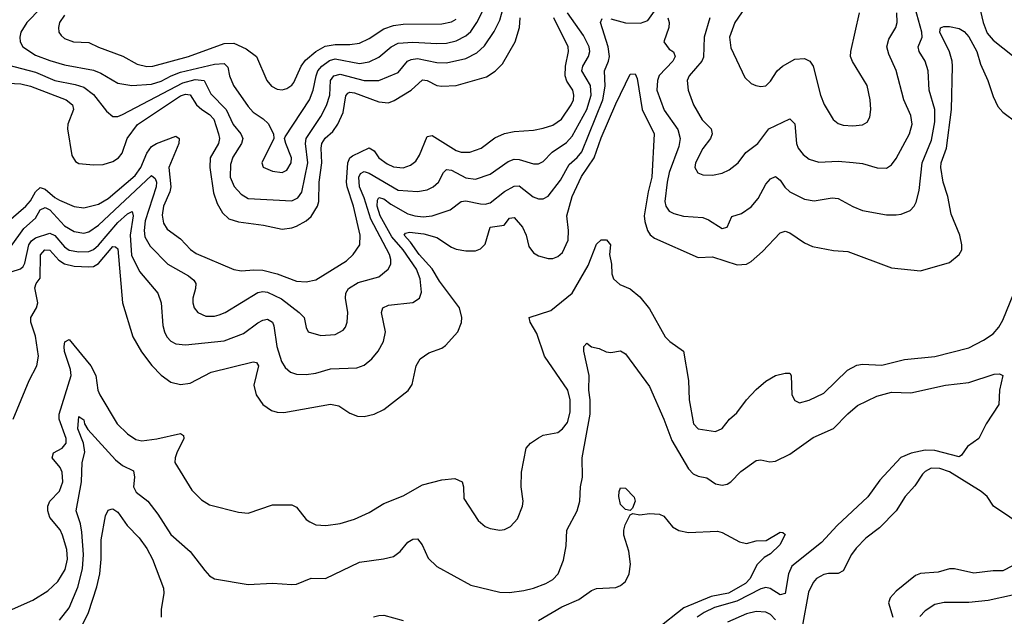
# Model space of a CAD drawing. Header units: inches. Extents: x 1173000 to 1307049, y 522583 to 678455.
# Tile 566 of 617: x 1224445 to 1228517, y 665594 to 668062. Entities that reach past the tile are written whole.
import ezdxf

# ---------------------------------------------------------------- set-up
doc = ezdxf.new("R2010")
doc.units = ezdxf.units.IN
doc.header["$MEASUREMENT"] = 0
doc.layers.add('B2626', color=7, linetype='Continuous')

msp = doc.modelspace()

# ---------------------------------------------------------------- linework, layer by layer
at = {"layer": 'B2626', "color": 5}
for points, elevation in [([(1228399.5, 668179.5), (1228429.3, 668050), (1228446.2, 668006.2), (1228470, 667976.8), (1228550, 667913.6)], 1240), ([(1227469.5, 668150), (1227402.4, 668050), (1227380.7, 667990), (1227385, 667945), (1227443.2, 667823.2), (1227470, 667797.1), (1227488.9, 667788.9), (1227510, 667785.3), (1227530, 667788.5), (1227550, 667808), (1227577.3, 667850), (1227599.7, 667870), (1227650, 667898.8), (1227690, 667901.3), (1227712, 667890), (1227726.3, 667870), (1227756.5, 667750), (1227771.5, 667711.5), (1227808.4, 667648.4), (1227830, 667631.8), (1227850, 667625.2), (1227890, 667622), (1227930, 667626.9), (1227950, 667638.4), (1227961.1, 667658.9), (1227965.1, 667690), (1227961.5, 667730), (1227949.8, 667790), (1227888.2, 667888.2), (1227880.8, 667910), (1227881.6, 667930), (1227918.4, 668090)], 1280), ([(1224394.4, 667874.4), (1224510, 667844), (1224590, 667810.1), (1224673.9, 667793.9), (1224710, 667782.3), (1224750, 667752.1), (1224803.4, 667683.4), (1224830, 667661.5), (1224850, 667660.7), (1224870, 667669.4), (1225119.7, 667800.3), (1225170, 667813.7), (1225207.1, 667810), (1225235.5, 667755.5), (1225298.7, 667690), (1225327.9, 667627.9), (1225359.1, 667590), (1225367.2, 667570), (1225362.5, 667550), (1225326.6, 667493.4), (1225316.9, 667463.1), (1225315.3, 667410), (1225331.4, 667371.4), (1225360.5, 667340.5), (1225390, 667322.6), (1225570, 667312.8), (1225595.1, 667324.9), (1225611.6, 667348.4), (1225636.4, 667470), (1225626.9, 667550), (1225629.9, 667570), (1225690, 667661.6), (1225713.7, 667706.3), (1225726.8, 667750), (1225730.7, 667810), (1225743.2, 667830), (1225770, 667837), (1225870, 667809.7), (1225930, 667809.7), (1226010, 667843.3), (1226048.3, 667890), (1226063.3, 667896.7), (1226090, 667900.5), (1226170, 667884.6), (1226210, 667883.1), (1226290, 667901.3), (1226335.4, 667924.6), (1226366.3, 667953.7), (1226406.7, 668013.3), (1226430, 668060.2), (1226444.7, 668110)], 1340), ([(1224410, 667125.6), (1224461.9, 667198.1), (1224510, 667240.4), (1224530, 667275), (1224550, 667284.7), (1224570, 667275.3), (1224630, 667209.2), (1224670, 667186.2), (1224710, 667179.1), (1224730, 667184.6), (1224770, 667211.8), (1224990, 667417.6), (1225004.9, 667404.9), (1225010.3, 667390.3), (1225009.7, 667370), (1224963.8, 667230), (1224958.9, 667190), (1224962.9, 667162.9), (1224984.5, 667124.5), (1225056.8, 667050), (1225142.2, 667002.2), (1225164.9, 666984.9), (1225173.7, 666970), (1225172.4, 666950), (1225160.5, 666910), (1225160.1, 666890), (1225166.6, 666870), (1225181.5, 666850), (1225214.8, 666834.8), (1225250, 666835.1), (1225270, 666840.4), (1225294, 666850), (1225430, 666932.9), (1225450, 666936.8), (1225470, 666934.1), (1225527.5, 666907.5), (1225601.2, 666850), (1225621.5, 666830), (1225629.1, 666789.1), (1225638, 666770), (1225690, 666754.9), (1225750, 666759), (1225782, 666778), (1225792, 666790), (1225798.8, 666810), (1225801.6, 666850), (1225792.2, 666910), (1225793.7, 666930), (1225804.2, 666950), (1225845.1, 666974.9), (1225930, 666998.6), (1225968.8, 667030), (1225979.8, 667050), (1225980.2, 667070), (1225974.1, 667090), (1225897, 667237), (1225870, 667324.3), (1225849.4, 667370), (1225847.1, 667410), (1225854.3, 667425.7), (1225870, 667433.8), (1225890, 667426.4), (1226010, 667356.8), (1226090, 667350.6), (1226130, 667357.5), (1226154.6, 667370), (1226177, 667390), (1226196.8, 667430), (1226210, 667442.2), (1226230, 667439.3), (1226290, 667408.1), (1226330, 667402.1), (1226390, 667422.1), (1226464.8, 667475.2), (1226490, 667485.2), (1226510, 667483.9), (1226570, 667465.1), (1226590, 667465.6), (1226610, 667475.3), (1226646.7, 667513.3), (1226706.1, 667553.9), (1226730, 667580.4), (1226789.9, 667690), (1226807.9, 667750), (1226805.7, 667790), (1226769.6, 667850), (1226773.2, 667870), (1226797, 667910), (1226802.3, 667930), (1226799.7, 667950), (1226776.9, 667996.9), (1226709.9, 668090)], 1260), ([(1224532.4, 668110), (1224473.8, 668050), (1224449.4, 668010), (1224444.8, 667990), (1224446.7, 667970), (1224458, 667950), (1224510, 667915.4), (1224570, 667892.9), (1224630, 667875.1), (1224750, 667852.3), (1224780, 667840), (1224850, 667799.8), (1224909.1, 667789.1), (1224990, 667794.7), (1225030, 667807.3), (1225070.5, 667829.5), (1225110, 667844.5), (1225250, 667878.3), (1225290, 667879.8), (1225305.7, 667865.7), (1225312.1, 667830), (1225329.5, 667790), (1225390, 667702.6), (1225410, 667679), (1225451.7, 667651.7), (1225472.2, 667632.2), (1225493.8, 667590), (1225496, 667570), (1225446.3, 667470), (1225451.5, 667451.5), (1225490, 667435.2), (1225530, 667430.2), (1225550, 667439), (1225568.1, 667470), (1225568.2, 667490), (1225544.8, 667550), (1225539.3, 667570), (1225542.2, 667577.8), (1225643.4, 667730), (1225658.8, 667770), (1225670.6, 667830), (1225678.3, 667850), (1225693.7, 667870), (1225726.5, 667893.5), (1225750, 667899.3), (1225850, 667880.8), (1225890, 667887), (1225930, 667906.8), (1225981.3, 667950), (1226010, 667964.3), (1226070, 667968.9), (1226170, 667962.7), (1226210, 667964.5), (1226250, 667974.1), (1226290, 667995), (1226310, 668013.5), (1226335.9, 668050), (1226365.8, 668110)], 1360), ([(1224630, 668080.3), (1224609.4, 668050), (1224605.4, 668030), (1224607.3, 668010), (1224616.1, 667996.1), (1224630, 667984.5), (1224667.3, 667970), (1224730, 667967.5), (1224770, 667948), (1224871.3, 667911.3), (1224930, 667878.4), (1224970, 667867.9), (1224995.1, 667870), (1225142.7, 667910), (1225290, 667963.8), (1225330, 667964.9), (1225381.8, 667941.8), (1225423.8, 667910), (1225466.5, 667810), (1225486.4, 667786.4), (1225510, 667774.2), (1225530, 667772.1), (1225550, 667777.1), (1225570, 667790.2), (1225578.4, 667801.6), (1225609.4, 667870), (1225626.3, 667893.7), (1225669.2, 667930.8), (1225708.5, 667951.5), (1225750, 667959.2), (1225810, 667958.7), (1225850, 667964), (1225890, 667983.3), (1225950, 668024.4), (1225990, 668038.1), (1226030, 668043.2), (1226190, 668044.9), (1226230, 668053.2), (1226250, 668064.2)], 1380), ([(1226890, 668064.7), (1226950, 668048.5), (1227012.1, 668047.9), (1227041.8, 668058.2), (1227070, 668097.1)], 1240), ([(1227125.6, 668070), (1227131, 668050), (1227128.9, 668030), (1227108.6, 667970), (1227130, 667939.3), (1227148.6, 667928.6), (1227155.9, 667910), (1227145.8, 667890), (1227089.2, 667830.8), (1227082, 667810), (1227079.1, 667770), (1227110, 667688), (1227166.9, 667606.9), (1227175.7, 667570), (1227170, 667537.4), (1227130.1, 667430.1), (1227121.9, 667390), (1227113.2, 667310), (1227116.9, 667290), (1227130.4, 667270), (1227150, 667259.7), (1227189.5, 667249.5), (1227270, 667243.5), (1227293.7, 667233.7), (1227350, 667198.7), (1227370, 667203), (1227390, 667247.3), (1227430, 667259.6), (1227470, 667287.9), (1227498.1, 667321.9), (1227530, 667381.3), (1227550, 667403.9), (1227570, 667412.6), (1227590, 667397.8), (1227609.2, 667369.2), (1227629.6, 667349.6), (1227690, 667319.8), (1227730, 667312.7), (1227804.5, 667324.5), (1227830, 667321.6), (1227890, 667288.4), (1227930, 667272.8), (1228030, 667254.2), (1228070, 667254.4), (1228090, 667257.6), (1228127.1, 667272.9), (1228144, 667290), (1228152.8, 667307.2), (1228165.2, 667354.8), (1228176.3, 667470), (1228216.2, 667563.8), (1228230, 667638.8), (1228229, 667690), (1228205.8, 667770), (1228202.1, 667850), (1228189.2, 667890), (1228164.7, 667930), (1228160.2, 667950), (1228176.6, 667990), (1228176.1, 668010), (1228147.5, 668110)], 1240), ([(1227298.4, 668070), (1227275.6, 667990), (1227273.2, 667906.8), (1227265.8, 667890), (1227213.2, 667830), (1227204.5, 667810), (1227208.7, 667770), (1227231.9, 667710), (1227267.5, 667647.5), (1227304.9, 667610), (1227308.4, 667590), (1227301.1, 667570), (1227270, 667528.7), (1227239.4, 667470), (1227237.2, 667450), (1227248.7, 667428.7), (1227270, 667420.2), (1227310, 667418.5), (1227350, 667427.2), (1227378.8, 667441.2), (1227415.6, 667470), (1227448, 667512), (1227497.2, 667550), (1227543.5, 667610), (1227630, 667652.3), (1227650.6, 667630.6), (1227657.9, 667550), (1227664.7, 667530), (1227684.2, 667504.2), (1227710, 667484.1), (1227750, 667472.6), (1227830, 667476.1), (1227891.5, 667471.5), (1227930, 667466.5), (1227991, 667449), (1228030, 667447.9), (1228050, 667461.1), (1228070, 667487), (1228124.9, 667590), (1228135.4, 667630), (1228130, 667665.1), (1228101.6, 667730), (1228070, 667851.6), (1228039.6, 667919.6), (1228031.5, 667950), (1228038.4, 667981.6), (1228068.2, 668030), (1228073.3, 668050), (1228071.5, 668090)], 1260), ([(1224306.7, 667150), (1224470, 667289.7), (1224490, 667312.5), (1224510, 667349), (1224530, 667367.2), (1224550, 667360.5), (1224590, 667326.1), (1224610, 667314.8), (1224670, 667289.6), (1224710, 667283.9), (1224770, 667298.6), (1224810, 667321.8), (1224922.3, 667417.7), (1224945.6, 667450), (1224970, 667510.1), (1224990, 667537), (1225010, 667550.1), (1225090, 667580.2), (1225103.9, 667570), (1225102.4, 667550), (1225061.9, 667450), (1225070.1, 667370), (1225066.2, 667350), (1225040.1, 667290), (1225033.5, 667253.5), (1225039.5, 667219.5), (1225055.2, 667195.2), (1225110, 667154.6), (1225151.5, 667111.5), (1225174.9, 667094.9), (1225330, 667028), (1225362.6, 667022.6), (1225412.6, 667027.4), (1225450, 667025.3), (1225510, 667010.1), (1225590, 666980.4), (1225630, 666978.1), (1225670, 666986.2), (1225796.5, 667063.6), (1225824, 667090), (1225851.2, 667130), (1225852.3, 667170), (1225825.6, 667290), (1225798.8, 667370), (1225796.4, 667390), (1225801.8, 667470), (1225810.2, 667489.8), (1225821.7, 667498.3), (1225890, 667531.2), (1225910, 667519.8), (1225930.1, 667490.1), (1225964.9, 667464.9), (1225990, 667453.3), (1226030.4, 667449.6), (1226060.5, 667459.5), (1226083.1, 667476.9), (1226098.4, 667501.6), (1226130, 667578), (1226150, 667582.2), (1226250, 667520.3), (1226270, 667514.3), (1226305.7, 667514.3), (1226353.7, 667530), (1226410, 667572.5), (1226449.4, 667590.6), (1226490, 667599.4), (1226570, 667604.6), (1226610, 667612.9), (1226650, 667625.5), (1226685.2, 667650), (1226725.8, 667710), (1226734.6, 667730), (1226737, 667750), (1226731.9, 667770), (1226707.5, 667807.5), (1226700.6, 667830), (1226702.2, 667870), (1226714.5, 667930), (1226712.3, 667950), (1226653.3, 668070)], 1280), ([(1224370, 667799.9), (1224450, 667796.3), (1224490, 667787), (1224636.5, 667730), (1224662.8, 667710), (1224667.2, 667690), (1224643.5, 667630), (1224641.8, 667610), (1224660.5, 667500.5), (1224675.1, 667475.1), (1224690, 667467.5), (1224750, 667461.5), (1224790, 667463.2), (1224830, 667474.7), (1224854, 667490), (1224868.4, 667510), (1224888.6, 667570), (1224932.2, 667627.8), (1225110, 667746.3), (1225130, 667753.8), (1225150, 667751.3), (1225175.3, 667710), (1225197.8, 667690), (1225230.2, 667670.2), (1225248, 667650), (1225267, 667590), (1225271.4, 667570), (1225267.5, 667550), (1225232.6, 667490), (1225230.5, 667450), (1225245.8, 667345.8), (1225261.3, 667301.3), (1225283.3, 667263.3), (1225310, 667238.3), (1225350, 667225), (1225452.4, 667212.4), (1225530, 667195.4), (1225570, 667200.1), (1225590, 667207.3), (1225630, 667229.5), (1225650, 667247), (1225676.2, 667290), (1225681.2, 667310), (1225683.4, 667390), (1225694.2, 667470), (1225691.2, 667530), (1225694.2, 667550), (1225708.7, 667571.3), (1225740.1, 667599.9), (1225760.8, 667630), (1225782.4, 667677.6), (1225793, 667747), (1225801.7, 667758.3), (1225810, 667762.2), (1225830, 667758.6), (1225930, 667722.2), (1225970, 667718.4), (1225993, 667727), (1226063.7, 667770), (1226110, 667812.8), (1226130, 667810.6), (1226170, 667790.1), (1226190, 667786.7), (1226250, 667789.5), (1226375, 667825), (1226411.6, 667848.4), (1226441, 667879), (1226493.6, 667970), (1226512.3, 668030), (1226513.8, 668070)], 1320), ([(1224410, 667019.1), (1224448.3, 667031.8), (1224458.6, 667041.4), (1224466, 667054), (1224482.5, 667130), (1224493.3, 667146.7), (1224510, 667158.9), (1224570, 667178.6), (1224590, 667169.3), (1224630, 667122.7), (1224650, 667109), (1224690, 667101.6), (1224730, 667102.8), (1224750, 667111.3), (1224770, 667128.9), (1224850, 667222.9), (1224890, 667258.1), (1224910, 667268.5), (1224913.6, 667250), (1224901.7, 667170), (1224907.8, 667087.8), (1224940.5, 667020.5), (1225015.6, 666930), (1225030.2, 666890), (1225036.8, 666796.8), (1225043, 666770), (1225053.4, 666750), (1225070, 666732.4), (1225090, 666721.1), (1225130, 666716.6), (1225290, 666733.3), (1225370, 666763.5), (1225430, 666807.5), (1225450, 666818.6), (1225470, 666822.6), (1225490, 666810.2), (1225495.6, 666795.6), (1225508.6, 666710), (1225527.9, 666647.9), (1225542.5, 666622.5), (1225564.4, 666604.4), (1225590, 666595.7), (1225630, 666594.1), (1225670, 666599.8), (1225730, 666617.9), (1225838.6, 666621.4), (1225870, 666633.2), (1225900.7, 666659.3), (1225927.1, 666690), (1225949, 666730), (1225957.4, 666770), (1225941.1, 666850), (1225946.2, 666870), (1225970, 666881.5), (1226070, 666892.6), (1226098, 666910), (1226105.9, 666934.1), (1226100.7, 666990), (1226086.2, 667030), (1226030.5, 667110), (1225983.3, 667163.3), (1225935.5, 667250), (1225923.5, 667290), (1225924.3, 667315.7), (1225930, 667326.5), (1225950, 667320.8), (1225979, 667299), (1226050, 667259.1), (1226079.3, 667250), (1226113.3, 667246.7), (1226150, 667250.7), (1226224.3, 667275.7), (1226270.5, 667309.5), (1226290, 667312.1), (1226350, 667300.1), (1226370, 667299.3), (1226390, 667304.8), (1226450, 667351.1), (1226490, 667373.5), (1226510, 667374), (1226568.4, 667328.4), (1226590, 667320.5), (1226610, 667320.2), (1226630, 667332.1), (1226681.7, 667398.3), (1226716.6, 667463.4), (1226750, 667491.1), (1226770, 667514.8), (1226857, 667730), (1226866.5, 667786.5), (1226863.6, 667850), (1226880.1, 667890), (1226883.3, 667910), (1226878.5, 667950), (1226846.9, 668050), (1226853.3, 668066.7)], 1240), ([(1224418.2, 666410), (1224483.4, 666570), (1224515.9, 666630), (1224522, 666670), (1224510, 666753.3), (1224490.7, 666810), (1224491.2, 666830), (1224514.4, 666870), (1224519.6, 666890), (1224507.8, 666952.2), (1224512.8, 666970), (1224530, 666992.4), (1224530.9, 667089.1), (1224549.3, 667110), (1224570, 667108.2), (1224606.5, 667066.5), (1224630, 667051.9), (1224670, 667042.9), (1224730, 667039.4), (1224750, 667041.4), (1224770, 667053.2), (1224830, 667123.3), (1224841.6, 667121.6), (1224850, 667114.4), (1224870.1, 666890), (1224912.8, 666750), (1224948.4, 666688.4), (1224991, 666631), (1225030, 666591), (1225070, 666563), (1225110, 666552.5), (1225150, 666558.2), (1225236.8, 666603.2), (1225410, 666647), (1225424.1, 666644.1), (1225432.3, 666630), (1225413.4, 666550), (1225422.2, 666510), (1225450.1, 666470.1), (1225485.5, 666445.5), (1225510, 666438), (1225536.7, 666436.7), (1225730, 666471), (1225764.1, 666464.1), (1225810, 666434.3), (1225842, 666422), (1225870, 666420.8), (1225910, 666430.2), (1225950, 666448.9), (1226051.4, 666528.6), (1226067.3, 666552.7), (1226084.8, 666630), (1226101.3, 666658.7), (1226136.2, 666683.8), (1226190, 666702.6), (1226205.5, 666714.5), (1226256.4, 666770), (1226271.3, 666808.7), (1226272.7, 666830), (1226263.1, 666870), (1226180.4, 666980.4), (1226150.6, 667030.6), (1226096.1, 667090), (1226061.6, 667141.6), (1226034.8, 667170), (1226040.9, 667179.1), (1226056.7, 667183.3), (1226116.5, 667176.6), (1226170, 667160.7), (1226230, 667121), (1226250, 667112.9), (1226290, 667106.3), (1226330, 667105.8), (1226350, 667113.4), (1226370, 667133.1), (1226390, 667204), (1226447.9, 667212.1), (1226470, 667241.3), (1226490, 667243.8), (1226523.9, 667203.9), (1226539.3, 667170), (1226550, 667123.1), (1226570, 667097.4), (1226590, 667085.3), (1226630, 667073.7), (1226650, 667074.6), (1226670, 667082), (1226690, 667098.9), (1226713.4, 667150), (1226715, 667190), (1226708.1, 667250), (1226729.2, 667330), (1226767.5, 667412.5), (1226821, 667490), (1226850, 667572.5), (1226910, 667714.3), (1226970, 667835.8), (1226990, 667837.6), (1226998.8, 667818.8), (1227019.6, 667690), (1227069.2, 667589.2), (1227059.2, 667410), (1227043.2, 667350), (1227027.9, 667250), (1227030, 667226.7), (1227041.7, 667190), (1227051.9, 667171.9), (1227070, 667157.6), (1227250, 667078), (1227310, 667080.7), (1227412.4, 667047.6), (1227449.8, 667050.2), (1227470, 667061.1), (1227517.3, 667102.7), (1227590, 667180.2), (1227610, 667186.4), (1227630, 667180.2), (1227690, 667139.2), (1227723.4, 667123.4), (1227810, 667107.2), (1227870, 667102.6), (1228050, 667035.3), (1228170, 667023.1), (1228290, 667058), (1228329.8, 667090.2), (1228340.5, 667110), (1228341.5, 667130), (1228332.1, 667170), (1228296.7, 667256.7), (1228283.3, 667330), (1228264.2, 667390), (1228254.5, 667450), (1228256.2, 667470), (1228277.1, 667530), (1228298.2, 667690), (1228302.3, 667870), (1228301.4, 667890), (1228290, 667928.5), (1228250, 668009.7), (1228252.2, 668027.8), (1228266.4, 668033.6), (1228290, 668033.5), (1228330, 668024.7), (1228350, 668012.6), (1228370, 667990.2), (1228403, 667930), (1228418.3, 667878.3), (1228448.9, 667810), (1228470, 667743.7), (1228490, 667703.1), (1228510, 667678.7), (1228570, 667634.9)], 1220), ([(1224390, 665612.2), (1224499.5, 665660.5), (1224560.6, 665699.4), (1224602, 665738), (1224632.4, 665787.6), (1224643.1, 665830), (1224639.3, 665870), (1224622.2, 665930), (1224611.7, 665951.7), (1224570, 666002), (1224561.2, 666030), (1224561.7, 666050), (1224568.8, 666070), (1224608.9, 666111.1), (1224623.1, 666150), (1224620.5, 666190), (1224612.4, 666210), (1224579.7, 666250), (1224584.6, 666270), (1224620.2, 666290), (1224636.5, 666310), (1224636.5, 666330), (1224608.5, 666410), (1224608.1, 666430), (1224657, 666590), (1224655.4, 666615.4), (1224630, 666688.6), (1224628.4, 666710), (1224630.8, 666729.2), (1224650, 666738.5), (1224739, 666630), (1224759, 666590), (1224768.3, 666530), (1224775.6, 666510), (1224847.2, 666390), (1224890, 666349.3), (1224924.7, 666324.7), (1224950, 666320.1), (1225012.5, 666327.5), (1225110, 666350.1), (1225121.7, 666341.7), (1225124, 666330), (1225094.6, 666270), (1225087.5, 666250), (1225086.5, 666230), (1225156.1, 666116.1), (1225196.3, 666076.3), (1225230, 666054.7), (1225350, 666024.6), (1225390, 666021.1), (1225490, 666054.4), (1225570, 666055.5), (1225590, 666046), (1225630, 665994.9), (1225644.1, 665984.1), (1225670, 665972.4), (1225710.2, 665970.2), (1225770, 665978), (1225830, 665995.2), (1225890, 666023.8), (1225950, 666061.2), (1226030, 666092.3), (1226110, 666137.4), (1226190, 666158.7), (1226243.7, 666163.7), (1226274, 666150), (1226279.5, 666130), (1226281.8, 666081.8), (1226340.4, 665990), (1226370, 665964.9), (1226390, 665957.6), (1226430, 665950.4), (1226450, 665953), (1226474.5, 665965.5), (1226503.3, 665996.7), (1226524.2, 666050), (1226526.6, 666070), (1226518.7, 666130), (1226519.3, 666190), (1226538.9, 666290), (1226557.6, 666310), (1226590, 666332.6), (1226610, 666342.8), (1226670, 666354.4), (1226690, 666369), (1226710, 666396.1), (1226721.5, 666438.5), (1226721, 666490), (1226712.1, 666530), (1226614.6, 666670), (1226583.4, 666763.4), (1226555.6, 666810), (1226551.6, 666830), (1226640.9, 666859.1), (1226728.9, 666931.1), (1226795.1, 667044.9), (1226830, 667132.8), (1226850, 667151.5), (1226871.1, 667151.1), (1226887.4, 667130), (1226884.5, 667090), (1226892.4, 667050), (1226892.9, 667010), (1226900.2, 666990), (1226926.2, 666966.2), (1226970, 666947.8), (1227010, 666915.2), (1227050, 666866.2), (1227114.7, 666750), (1227133.6, 666730), (1227190.2, 666690), (1227211.1, 666570), (1227214, 666490), (1227231.6, 666390), (1227250, 666369.1), (1227322, 666358), (1227350, 666370.3), (1227379.8, 666410), (1227410, 666435.5), (1227450, 666489.2), (1227490, 666531.8), (1227530, 666566.8), (1227570, 666590.2), (1227610, 666600.3), (1227630, 666599.1), (1227634.6, 666590), (1227638.6, 666510), (1227650, 666486.7), (1227670, 666477.4), (1227710, 666488.4), (1227770, 666516.5), (1227868.1, 666611.9), (1227906.8, 666633.2), (1227930, 666636.4), (1228010, 666633.1), (1228103.9, 666656.1), (1228230, 666668.9), (1228370, 666704.3), (1228430, 666735.5), (1228470, 666762.7), (1228493.4, 666790), (1228510, 666818.5), (1228556.4, 666930)], 1180), ([(1224610, 665577.6), (1224650, 665628.4), (1224685.2, 665714.8), (1224705, 665790), (1224709.3, 665850), (1224702.2, 665942.2), (1224696.4, 665976.4), (1224678.5, 666030), (1224700.1, 666150), (1224703.6, 666230), (1224713.5, 666273.5), (1224708.9, 666310), (1224685.8, 666370), (1224690, 666420.5), (1224710, 666406.8), (1224713.1, 666390), (1224726.4, 666366.4), (1224841.4, 666241.4), (1224870, 666217.3), (1224915.8, 666195.8), (1224919.8, 666170), (1224916, 666130), (1224926.9, 666106.9), (1224975.2, 666070), (1225016.4, 666016.4), (1225070, 665931.7), (1225150, 665862.6), (1225210, 665783.7), (1225230, 665761.3), (1225250, 665748.9), (1225390, 665725.7), (1225490, 665731.3), (1225570, 665724.9), (1225590, 665727.6), (1225650, 665752.2), (1225710, 665750.4), (1225850, 665818.6), (1225948.7, 665831.3), (1225990, 665841.3), (1226018.3, 665861.7), (1226050, 665900.3), (1226070, 665913.4), (1226090, 665914), (1226109.2, 665889.2), (1226134.6, 665834.6), (1226170, 665799.7), (1226310, 665723.2), (1226430, 665694), (1226470, 665692.9), (1226530, 665700.2), (1226569.3, 665710), (1226620.7, 665730), (1226650, 665746.7), (1226672, 665770), (1226694.1, 665825.9), (1226705.1, 665885.1), (1226707.7, 665950), (1226750.8, 666030), (1226760.9, 666070), (1226763.9, 666130), (1226772.3, 666170), (1226771, 666250), (1226804.6, 666430), (1226804.1, 666490), (1226797.8, 666530), (1226800.2, 666590), (1226777.6, 666690), (1226777.6, 666710), (1226790, 666723.8), (1226809, 666709), (1226841.3, 666701.3), (1226870, 666688), (1226890, 666685.5), (1226930, 666692.4), (1226950, 666679.3), (1227050, 666544.9), (1227108.8, 666410), (1227141.4, 666321.4), (1227210, 666204), (1227230, 666183.2), (1227250, 666174), (1227287, 666167), (1227321.8, 666141.8), (1227350, 666136), (1227370, 666140.3), (1227385.6, 666150), (1227427.7, 666192.3), (1227490, 666238), (1227510, 666240.7), (1227547.1, 666232.9), (1227570, 666235.3), (1227630, 666264.7), (1227725.9, 666334.1), (1227810, 666371), (1227869.1, 666430.9), (1227910, 666465.5), (1227990, 666505.2), (1228050, 666521.7), (1228130, 666518.8), (1228274, 666550), (1228370, 666561.3), (1228474.9, 666594.9), (1228496.3, 666596.3), (1228510.4, 666590), (1228497.1, 666530), (1228494, 666470), (1228441.3, 666390), (1228410.6, 666330), (1228363.9, 666296.1), (1228339.6, 666260.4), (1228330, 666253.6), (1228230, 666279.3), (1228190, 666281.2), (1228131.4, 666268.6), (1228089, 666251), (1228002.4, 666157.6), (1227951.8, 666088.2), (1227826, 665970), (1227760.7, 665899.3), (1227638.4, 665801.6), (1227623.6, 665770), (1227610, 665687.8), (1227590, 665682.2), (1227548.8, 665708.8), (1227530, 665713.2), (1227510, 665707.9), (1227410, 665657.1), (1227318.5, 665630), (1227275.8, 665610), (1227246.2, 665590)], 1160), ([(1228670, 665915.8), (1228471.6, 666050), (1228445.4, 666090), (1228420.8, 666110), (1228290, 666191.5), (1228250, 666205.9), (1228213.9, 666206.1), (1228190, 666193.6), (1228178.5, 666181.5), (1228146.4, 666133.6), (1228106.2, 666090), (1228070, 666029.7), (1228000, 665960), (1227943.5, 665916.5), (1227904, 665876), (1227884.4, 665850), (1227850, 665781.8), (1227830, 665771.3), (1227790, 665771.6), (1227770, 665766.4), (1227740.2, 665750), (1227725.5, 665734.5), (1227706.2, 665693.8), (1227680.4, 665550)], 1180), ([(1224699.7, 665550), (1224729.5, 665610), (1224763.7, 665716.3), (1224776, 665770), (1224781.7, 665830), (1224781.1, 665910), (1224800.2, 666010), (1224810, 666033.4), (1224822.5, 666037.5), (1224830, 666038.6), (1224850, 666024.9), (1224889.6, 665969.6), (1224938.3, 665918.3), (1224970, 665875), (1224993.6, 665830), (1225038.8, 665710), (1225041.2, 665690), (1225030, 665622), (1225030.3, 665590)], 1140), ([(1226590, 665576.8), (1226687.4, 665632.6), (1226756.7, 665663.3), (1226810, 665700.8), (1226830, 665708.4), (1226910, 665713.4), (1226930, 665721.1), (1226950, 665737.8), (1226964.9, 665770), (1226970.3, 665810), (1226963.5, 665863.5), (1226943.6, 665930), (1226943.2, 665950), (1226948.3, 665971.7), (1226970, 666014), (1226981, 666019), (1227010, 666014), (1227050, 666019.7), (1227090, 666016.9), (1227108.8, 666008.8), (1227144.4, 665964.4), (1227170, 665948.5), (1227210, 665941.1), (1227330, 665945.5), (1227350, 665940.7), (1227422, 665902), (1227450, 665895.5), (1227490, 665905.7), (1227531.9, 665908.1), (1227590, 665942.4), (1227601, 665941), (1227610, 665932), (1227588.4, 665890), (1227550, 665852), (1227523, 665837), (1227493.6, 665806.4), (1227465.1, 665750), (1227446.3, 665730), (1227376.3, 665690), (1227304.5, 665675.5), (1227191.3, 665628.7), (1227079.2, 665540.8)], 1140), ([(1228550, 665803.4), (1228510, 665781.8), (1228470, 665782.1), (1228390, 665772.9), (1228310, 665790.8), (1228290, 665790.9), (1228243.4, 665776.6), (1228170, 665771.3), (1228150, 665762.9), (1228070, 665697.7), (1228044.3, 665670), (1228037.6, 665650), (1228055.4, 665590)], 1220), ([(1228550, 665681.6), (1228450, 665659), (1228370, 665651.1), (1228268.6, 665651.4), (1228230, 665643.4), (1228190, 665616.3), (1228166.6, 665593.4)], 1240), ([(1225907.7, 665592.3), (1225930, 665597.8), (1225950, 665599.1), (1226030, 665577)], 1140), ([(1227570, 665579.1), (1227550, 665601.3), (1227530, 665611.2), (1227490, 665614), (1227450, 665604.9), (1227371.5, 665570)], 1180)]:
    msp.add_lwpolyline(points, dxfattribs=dict(at, elevation=elevation))
at = {"layer": 'B2626', "color": 5, "elevation": 1140}
msp.add_lwpolyline([(1226970, 666031.8), (1226950, 666035.4), (1226930, 666056.9), (1226922.7, 666090), (1226923.5, 666110), (1226930, 666126), (1226950, 666124.4), (1226986.3, 666086.3), (1226990.4, 666070), (1226978.9, 666041.1)], close=True, dxfattribs=at)

doc.saveas('drawing.dxf')
